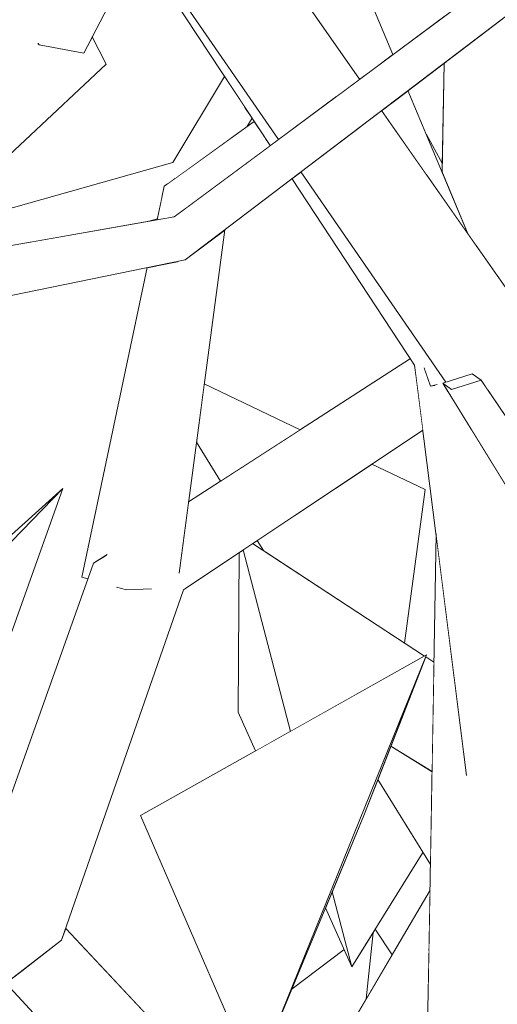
# Model space of a CAD drawing. Extents: x -289599 to -184549, y 66678 to 295474.
# Tile 286 of 656: x -263538 to -263483, y 71641 to 71754. Entities that reach past the tile are written whole.
import ezdxf

# ---------------------------------------------------------------- set-up
doc = ezdxf.new("R2010")
doc.units = 0
doc.header["$MEASUREMENT"] = 0
doc.linetypes.add('Wipeout_Contour', pattern=[1000, 0, -1000])
doc.layers.add('arch drzewa', color=8, linetype='Continuous')
doc.layers.add('arch drzewa_Nr_Pióra__4', color=8, linetype='Continuous', lineweight=9)

msp = doc.modelspace()

# ---------------------------------------------------------------- wipeouts: each hides what was drawn before it
at = {"color": 254, "linetype": 'Wipeout_Contour', "lineweight": 0, "ltscale": 961043.367161}
msp.add_wipeout([(-263518.96, 71732.28), (-263517.24, 71733.56), (-263518.92, 71733.55)], dxfattribs=at).dxf.layer = 'arch drzewa'
at = {"color": 254, "linetype": 'Wipeout_Contour', "lineweight": 0, "ltscale": 961072.47291}
msp.add_wipeout([(-263540.47, 71693.53), (-263540.44, 71692.65), (-263533.4, 71699.9)], dxfattribs=at).dxf.layer = 'arch drzewa'
at = {"color": 254, "linetype": 'Wipeout_Contour', "lineweight": 0, "ltscale": 1922121.5462196}
msp.add_wipeout([(-263548.19, 71650.07), (-263556.48, 71640.5), (-263548.6, 71636.51), (-263533.52, 71648.11), (-263542.33, 71656.42), (-263548.46, 71650.32)], dxfattribs=at).dxf.layer = 'arch drzewa'
at = {"color": 254, "linetype": 'Wipeout_Contour', "lineweight": 0, "ltscale": 2241909.251671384}
msp.add_wipeout([(-263476.36, 71641.28), (-263491.42, 71642.2), (-263484.59, 71513.5), (-263477.09, 71513.5), (-263476.96, 71535.95), (-263481.9, 71578.99), (-263476.56, 71605.73)], dxfattribs=at).dxf.layer = 'arch drzewa'

# ---------------------------------------------------------------- next in the draw order: wipeouts: each hides what was drawn before it
at = {"color": 254, "linetype": 'Wipeout_Contour', "lineweight": 0, "ltscale": 961045.424585}
msp.add_wipeout([(-263519.14, 71732.14), (-263518.96, 71732.28), (-263518.92, 71733.55)], dxfattribs=at).dxf.layer = 'arch drzewa'
at = {"color": 254, "linetype": 'Wipeout_Contour', "lineweight": 0, "ltscale": 2562747.950608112}
msp.add_wipeout([(-263533.52, 71648.11), (-263519.54, 71688.31), (-263522.44, 71689.17), (-263523.48, 71688.41), (-263526.09, 71688.29), (-263527.12, 71688.58), (-263527.74, 71690.73), (-263529.85, 71691.35)], dxfattribs=at).dxf.layer = 'arch drzewa'
at = {"color": 254, "linetype": 'Wipeout_Contour', "lineweight": 0, "ltscale": 1921628.990679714}
msp.add_wipeout([(-263491.42, 71642.2), (-263494.88, 71513.5), (-263489.84, 71513.5), (-263492.68, 71519.6), (-263485.85, 71513.5), (-263484.59, 71513.5)], dxfattribs=at).dxf.layer = 'arch drzewa'

# ---------------------------------------------------------------- next in the draw order: wipeouts: each hides what was drawn before it
at = {"color": 254, "linetype": 'Wipeout_Contour', "lineweight": 0, "ltscale": 1601748.869540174}
msp.add_wipeout([(-263521.74, 71734.58), (-263522.09, 71730.81), (-263520.59, 71731.07), (-263519.14, 71732.14), (-263518.92, 71733.55)], dxfattribs=at).dxf.layer = 'arch drzewa'
at = {"color": 254, "linetype": 'Wipeout_Contour', "lineweight": 0, "ltscale": 960972.505977}
msp.add_wipeout([(-263492.86, 71713.05), (-263519.54, 71688.31), (-263492.04, 71706.61)], dxfattribs=at).dxf.layer = 'arch drzewa'
at = {"color": 254, "linetype": 'Wipeout_Contour', "lineweight": 0, "ltscale": 1601484.772272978}
msp.add_wipeout([(-263491.42, 71642.2), (-263476.36, 71641.28), (-263477.68, 71653.25), (-263487.04, 71667.18), (-263490.53, 71694.71)], dxfattribs=at).dxf.layer = 'arch drzewa'
at = {"color": 254, "linetype": 'Wipeout_Contour', "lineweight": 0, "ltscale": 961042.534592}
msp.add_wipeout([(-263542.33, 71656.42), (-263533.52, 71648.11), (-263529.85, 71691.35)], dxfattribs=at).dxf.layer = 'arch drzewa'

# ---------------------------------------------------------------- next in the draw order: wipeouts: each hides what was drawn before it
at = {"color": 254, "linetype": 'Wipeout_Contour', "lineweight": 0, "ltscale": 1281378.064438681}
msp.add_wipeout([(-263518.92, 71733.55), (-263517.24, 71733.56), (-263509.58, 71739.24), (-263510.14, 71740.09)], dxfattribs=at).dxf.layer = 'arch drzewa'
at = {"color": 254, "linetype": 'Wipeout_Contour', "lineweight": 0, "ltscale": 961053.760692}
msp.add_wipeout([(-263521.74, 71734.58), (-263522.55, 71730.73), (-263522.09, 71730.81)], dxfattribs=at).dxf.layer = 'arch drzewa'
at = {"color": 254, "linetype": 'Wipeout_Contour', "lineweight": 0, "ltscale": 2562652.084405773}
msp.add_wipeout([(-263520.19, 71690.33), (-263522.44, 71689.17), (-263519.54, 71688.31), (-263492.86, 71713.05), (-263492.99, 71714.07), (-263493.48, 71714.82), (-263518.94, 71698.39), (-263520.01, 71690.37)], dxfattribs=at).dxf.layer = 'arch drzewa'
at = {"color": 254, "linetype": 'Wipeout_Contour', "lineweight": 0, "ltscale": 960893.914935}
msp.add_wipeout([(-263454.48, 71666.85), (-263485.37, 71712.34), (-263488.75, 71711.25)], dxfattribs=at).dxf.layer = 'arch drzewa'
at = {"color": 254, "linetype": 'Wipeout_Contour', "lineweight": 0, "ltscale": 961069.202418}
msp.add_wipeout([(-263540.44, 71692.65), (-263540.08, 71681.16), (-263533.4, 71699.9)], dxfattribs=at).dxf.layer = 'arch drzewa'
at = {"color": 254, "linetype": 'Wipeout_Contour', "lineweight": 0, "ltscale": 961042.847772}
msp.add_wipeout([(-263528.38, 71692.29), (-263529.85, 71691.35), (-263527.74, 71690.73)], dxfattribs=at).dxf.layer = 'arch drzewa'
at = {"color": 254, "linetype": 'Wipeout_Contour', "lineweight": 0, "ltscale": 1601652.057341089}
msp.add_wipeout([(-263538.18, 71644.52), (-263509.92, 71622.04), (-263508.92, 71623.74), (-263533.05, 71649.46), (-263533.52, 71648.11)], dxfattribs=at).dxf.layer = 'arch drzewa'
at = {"color": 254, "linetype": 'Wipeout_Contour', "lineweight": 0, "ltscale": 1281194.525802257}
msp.add_wipeout([(-263491.33, 71647.31), (-263498.43, 71611.03), (-263491.9, 71624.41), (-263491.42, 71642.2)], dxfattribs=at).dxf.layer = 'arch drzewa'

# ---------------------------------------------------------------- next in the draw order: linework, layer by layer
at = {"layer": 'arch drzewa_Nr_Pióra__4', "linetype": 'Continuous'}
for p, q in [((-263540.47, 71693.53), (-263533.4, 71699.9)), ((-263540.44, 71692.65), (-263533.4, 71699.9)), ((-263533.4, 71699.9), (-263540.08, 71681.16))]:
    msp.add_line(p, q, dxfattribs=at)

# ---------------------------------------------------------------- next in the draw order: wipeouts: each hides what was drawn before it
at = {"color": 254, "linetype": 'Wipeout_Contour', "lineweight": 0, "ltscale": 961032.690562}
msp.add_wipeout([(-263510.36, 71740.42), (-263518.92, 71733.55), (-263510.14, 71740.09)], dxfattribs=at).dxf.layer = 'arch drzewa'
at = {"color": 254, "linetype": 'Wipeout_Contour', "lineweight": 0, "ltscale": 1281367.746619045}
msp.add_wipeout([(-263519.13, 71726.3), (-263520.19, 71690.33), (-263520.01, 71690.37), (-263514.8, 71729.59)], dxfattribs=at).dxf.layer = 'arch drzewa'
at = {"color": 254, "linetype": 'Wipeout_Contour', "lineweight": 0, "ltscale": 1281129.784342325}
msp.add_wipeout([(-263454.48, 71666.85), (-263488.75, 71711.25), (-263460.06, 71666.81), (-263455.93, 71666.21)], dxfattribs=at).dxf.layer = 'arch drzewa'
at = {"color": 254, "linetype": 'Wipeout_Contour', "lineweight": 0, "ltscale": 2242250.938475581}
msp.add_wipeout([(-263539.92, 71643.18), (-263513.13, 71614.16), (-263505.69, 71614.01), (-263512.39, 71615.82), (-263512.57, 71617.54), (-263509.92, 71622.04), (-263538.18, 71644.52)], dxfattribs=at).dxf.layer = 'arch drzewa'

# ---------------------------------------------------------------- next in the draw order: linework, layer by layer
at = {"layer": 'arch drzewa_Nr_Pióra__4', "linetype": 'Continuous'}
msp.add_line((-263548.6, 71636.51), (-263533.52, 71648.11), dxfattribs=at)

# ---------------------------------------------------------------- next in the draw order: wipeouts: each hides what was drawn before it
at = {"color": 254, "linetype": 'Wipeout_Contour', "lineweight": 0, "ltscale": 1281385.475280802}
msp.add_wipeout([(-263521.74, 71734.58), (-263518.92, 71733.55), (-263510.36, 71740.42), (-263511.4, 71742.01)], dxfattribs=at).dxf.layer = 'arch drzewa'
at = {"color": 254, "linetype": 'Wipeout_Contour', "lineweight": 0, "ltscale": 2242408.969606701}
msp.add_wipeout([(-263520.12, 71725.98), (-263526.09, 71688.29), (-263523.48, 71688.41), (-263522.44, 71689.17), (-263520.19, 71690.33), (-263519.13, 71726.3), (-263519.34, 71726.14)], dxfattribs=at).dxf.layer = 'arch drzewa'
at = {"color": 254, "linetype": 'Wipeout_Contour', "lineweight": 0, "ltscale": 1281178.803868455}
msp.add_wipeout([(-263488.75, 71711.25), (-263489.77, 71711.99), (-263460.08, 71666.81), (-263460.06, 71666.81)], dxfattribs=at).dxf.layer = 'arch drzewa'
at = {"color": 254, "linetype": 'Wipeout_Contour', "lineweight": 0, "ltscale": 3203019.290568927}
msp.add_wipeout([(-263512.57, 71617.54), (-263500.55, 71612), (-263501.74, 71613.93), (-263500.16, 71614.27), (-263500.09, 71614.33), (-263499.68, 71613.89), (-263499.16, 71611.36), (-263498.43, 71611.03), (-263491.33, 71647.31), (-263491.22, 71653.85)], dxfattribs=at).dxf.layer = 'arch drzewa'

# ---------------------------------------------------------------- next in the draw order: wipeouts: each hides what was drawn before it
at = {"color": 254, "linetype": 'Wipeout_Contour', "lineweight": 0, "ltscale": 961042.423836}
msp.add_wipeout([(-263526.09, 71688.29), (-263520.12, 71725.98), (-263522.6, 71725.48)], dxfattribs=at).dxf.layer = 'arch drzewa'
at = {"color": 254, "linetype": 'Wipeout_Contour', "lineweight": 0, "ltscale": 960867.237858}
msp.add_wipeout([(-263489.77, 71711.99), (-263462, 71667.09), (-263460.08, 71666.81)], dxfattribs=at).dxf.layer = 'arch drzewa'

# ---------------------------------------------------------------- next in the draw order: wipeouts: each hides what was drawn before it
at = {"color": 254, "linetype": 'Wipeout_Contour', "lineweight": 0, "ltscale": 2883130.946793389}
msp.add_wipeout([(-263531.21, 71689.74), (-263530.5, 71689.54), (-263529.85, 71691.35), (-263528.38, 71692.29), (-263527.74, 71690.73), (-263527.12, 71688.58), (-263526.09, 71688.29), (-263522.6, 71725.48), (-263523.71, 71725.25)], dxfattribs=at).dxf.layer = 'arch drzewa'
at = {"color": 254, "linetype": 'Wipeout_Contour', "lineweight": 0, "ltscale": 1281251.483964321}
msp.add_wipeout([(-263486.39, 71713.08), (-263489.77, 71711.99), (-263488.75, 71711.25), (-263485.37, 71712.34)], dxfattribs=at).dxf.layer = 'arch drzewa'
at = {"color": 254, "linetype": 'Wipeout_Contour', "lineweight": 0, "ltscale": 2242022.050626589}
msp.add_wipeout([(-263469.04, 71678.48), (-263486.59, 71706.85), (-263470.08, 71667.97), (-263469.97, 71668.13), (-263470.19, 71668.28), (-263469.9, 71668.24), (-263467.6, 71671.67)], dxfattribs=at).dxf.layer = 'arch drzewa'

# ---------------------------------------------------------------- next in the draw order: linework, layer by layer
at = {"layer": 'arch drzewa_Nr_Pióra__4', "linetype": 'Continuous'}
for p, q in [((-263529.85, 71691.35), (-263528.31, 71692.34)), ((-263542.33, 71656.42), (-263529.85, 71691.35)), ((-263530.5, 71689.54), (-263531.21, 71689.74)), ((-263526.09, 71688.29), (-263527.23, 71688.61)), ((-263523.21, 71688.42), (-263526.09, 71688.29))]:
    msp.add_line(p, q, dxfattribs=at)

# ---------------------------------------------------------------- next in the draw order: wipeouts: each hides what was drawn before it
at = {"color": 254, "linetype": 'Wipeout_Contour', "lineweight": 0, "ltscale": 1281497.574350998}
msp.add_wipeout([(-263555.18, 71723.52), (-263528.39, 71748.58), (-263538.5, 71749.55), (-263558.04, 71722.61)], dxfattribs=at).dxf.layer = 'arch drzewa'
at = {"color": 254, "linetype": 'Wipeout_Contour', "lineweight": 0, "ltscale": 960905.964581}
msp.add_wipeout([(-263484.64, 71711.27), (-263472.06, 71692.74), (-263476.67, 71714.54)], dxfattribs=at).dxf.layer = 'arch drzewa'

# ---------------------------------------------------------------- next in the draw order: wipeouts: each hides what was drawn before it
at = {"color": 254, "linetype": 'Wipeout_Contour', "lineweight": 0, "ltscale": 961088.865643}
msp.add_wipeout([(-263530.01, 71751.7), (-263530.31, 71751.13), (-263528.39, 71748.58)], dxfattribs=at).dxf.layer = 'arch drzewa'
at = {"color": 254, "linetype": 'Wipeout_Contour', "lineweight": 0, "ltscale": 1281468.837341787}
msp.add_wipeout([(-263561.65, 71718.03), (-263562.05, 71717.43), (-263519.34, 71726.14), (-263520.95, 71728.91)], dxfattribs=at).dxf.layer = 'arch drzewa'
at = {"color": 254, "linetype": 'Wipeout_Contour', "lineweight": 0, "ltscale": 1281192.857195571}
msp.add_wipeout([(-263487.61, 71708.49), (-263475.46, 71648.56), (-263470.08, 71667.97), (-263486.59, 71706.85)], dxfattribs=at).dxf.layer = 'arch drzewa'

# ---------------------------------------------------------------- next in the draw order: wipeouts: each hides what was drawn before it
at = {"color": 254, "linetype": 'Wipeout_Contour', "lineweight": 0, "ltscale": 2883346.545604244}
msp.add_wipeout([(-263561.45, 71792.46), (-263538.5, 71749.55), (-263528.39, 71748.58), (-263530.31, 71751.13), (-263530.99, 71749.83), (-263536.11, 71750.78), (-263536.22, 71750.9), (-263535.47, 71757.23), (-263535.23, 71757.66)], dxfattribs=at).dxf.layer = 'arch drzewa'
at = {"color": 254, "linetype": 'Wipeout_Contour', "lineweight": 0, "ltscale": 960967.474172}
msp.add_wipeout([(-263519.34, 71726.14), (-263469.76, 71763.75), (-263472.45, 71765.61)], dxfattribs=at).dxf.layer = 'arch drzewa'
at = {"color": 254, "linetype": 'Wipeout_Contour', "lineweight": 0, "ltscale": 961119.768353}
msp.add_wipeout([(-263561.65, 71718.03), (-263520.95, 71728.91), (-263559.48, 71721.26)], dxfattribs=at).dxf.layer = 'arch drzewa'
at = {"color": 254, "linetype": 'Wipeout_Contour', "lineweight": 0, "ltscale": 3203095.872157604}
msp.add_wipeout([(-263491.63, 71712.97), (-263492.99, 71714.07), (-263476.19, 71650.82), (-263475.46, 71648.56), (-263487.61, 71708.49), (-263489.1, 71710.91), (-263490.52, 71712.07), (-263490.45, 71711.85), (-263490.7, 71711.72), (-263491.16, 71711.65)], dxfattribs=at).dxf.layer = 'arch drzewa'

# ---------------------------------------------------------------- next in the draw order: wipeouts: each hides what was drawn before it
at = {"color": 254, "linetype": 'Wipeout_Contour', "lineweight": 0, "ltscale": 1281468.203786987}
msp.add_wipeout([(-263559.48, 71721.26), (-263520.95, 71728.91), (-263520.59, 71731.07), (-263559.07, 71721.86)], dxfattribs=at).dxf.layer = 'arch drzewa'
at = {"color": 254, "linetype": 'Wipeout_Contour', "lineweight": 0, "ltscale": 1601482.957909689}
msp.add_wipeout([(-263492.99, 71714.07), (-263487.04, 71667.18), (-263477.68, 71653.25), (-263476.56, 71651.82), (-263476.19, 71650.82)], dxfattribs=at).dxf.layer = 'arch drzewa'

# ---------------------------------------------------------------- next in the draw order: wipeouts: each hides what was drawn before it
at = {"color": 254, "linetype": 'Wipeout_Contour', "lineweight": 0, "ltscale": 1922261.182274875}
msp.add_wipeout([(-263558.78, 71722.29), (-263559.07, 71721.86), (-263520.59, 71731.07), (-263553.26, 71725.32), (-263555.18, 71723.52), (-263558.04, 71722.61)], dxfattribs=at).dxf.layer = 'arch drzewa'
at = {"color": 254, "linetype": 'Wipeout_Contour', "lineweight": 0, "ltscale": 1281229.490921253}
msp.add_wipeout([(-263497.21, 71666.54), (-263491.17, 71656.78), (-263490.99, 71667.42), (-263495.72, 71670.35)], dxfattribs=at).dxf.layer = 'arch drzewa'

# ---------------------------------------------------------------- next in the draw order: linework, layer by layer
at = {"layer": 'arch drzewa_Nr_Pióra__4', "linetype": 'Continuous'}
msp.add_line((-263531.21, 71689.74), (-263523.71, 71725.25), dxfattribs=at)

# ---------------------------------------------------------------- next in the draw order: wipeouts: each hides what was drawn before it
at = {"color": 254, "linetype": 'Wipeout_Contour', "lineweight": 0, "ltscale": 961007.34734}
msp.add_wipeout([(-263472.45, 71765.61), (-263520.95, 71728.91), (-263519.34, 71726.14)], dxfattribs=at).dxf.layer = 'arch drzewa'
at = {"color": 254, "linetype": 'Wipeout_Contour', "lineweight": 0, "ltscale": 1281231.120694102}
msp.add_wipeout([(-263495.72, 71670.35), (-263490.99, 71667.42), (-263490.99, 71667.45), (-263495.71, 71670.36)], dxfattribs=at).dxf.layer = 'arch drzewa'

# ---------------------------------------------------------------- next in the draw order: wipeouts: each hides what was drawn before it
at = {"color": 254, "linetype": 'Wipeout_Contour', "lineweight": 0, "ltscale": 960973.259236}
msp.add_wipeout([(-263520.95, 71728.91), (-263472.45, 71765.61), (-263472.63, 71766.63)], dxfattribs=at).dxf.layer = 'arch drzewa'
at = {"color": 254, "linetype": 'Wipeout_Contour', "lineweight": 0, "ltscale": 960961.462521}
msp.add_wipeout([(-263511.35, 71632.24), (-263524.46, 71662.43), (-263491.62, 71680.82)], dxfattribs=at).dxf.layer = 'arch drzewa'

# ---------------------------------------------------------------- next in the draw order: linework, layer by layer
at = {"layer": 'arch drzewa_Nr_Pióra__4', "linetype": 'Continuous'}
msp.add_line((-263533.52, 71648.11), (-263519.54, 71688.31), dxfattribs=at)

# ---------------------------------------------------------------- next in the draw order: wipeouts: each hides what was drawn before it
at = {"color": 254, "linetype": 'Wipeout_Contour', "lineweight": 0, "ltscale": 961010.173879}
msp.add_wipeout([(-263472.63, 71766.63), (-263520.59, 71731.07), (-263520.95, 71728.91)], dxfattribs=at).dxf.layer = 'arch drzewa'
at = {"color": 254, "linetype": 'Wipeout_Contour', "lineweight": 0, "ltscale": 960936.841525}
msp.add_wipeout([(-263511.35, 71632.24), (-263491.62, 71680.82), (-263498.82, 71662.43)], dxfattribs=at).dxf.layer = 'arch drzewa'

# ---------------------------------------------------------------- next in the draw order: linework, layer by layer
at = {"layer": 'arch drzewa_Nr_Pióra__4', "linetype": 'Continuous'}
msp.add_line((-263494.88, 71513.5), (-263491.42, 71642.2), dxfattribs=at)

# ---------------------------------------------------------------- next in the draw order: wipeouts: each hides what was drawn before it
at = {"color": 254, "linetype": 'Wipeout_Contour', "lineweight": 0, "ltscale": 961071.58374}
msp.add_wipeout([(-263530.99, 71749.83), (-263504.75, 71799.94), (-263509.05, 71800.96)], dxfattribs=at).dxf.layer = 'arch drzewa'
at = {"color": 254, "linetype": 'Wipeout_Contour', "lineweight": 0, "ltscale": 2883020.725479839}
msp.add_wipeout([(-263501.93, 71772.27), (-263503.27, 71768.23), (-263500.69, 71762.07), (-263492.43, 71751.95), (-263489.52, 71754.11), (-263489.44, 71759.13), (-263499.24, 71775.85), (-263500.25, 71772.33), (-263501.26, 71772.25)], dxfattribs=at).dxf.layer = 'arch drzewa'
at = {"color": 254, "linetype": 'Wipeout_Contour', "lineweight": 0, "ltscale": 1281257.839766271}
msp.add_wipeout([(-263488.35, 71749.65), (-263485.92, 71727.75), (-263477.79, 71716.14), (-263478.57, 71757.07)], dxfattribs=at).dxf.layer = 'arch drzewa'
at = {"color": 254, "linetype": 'Wipeout_Contour', "lineweight": 0, "ltscale": 2242526.550050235}
msp.add_wipeout([(-263520.75, 71737.3), (-263549.3, 71726.8), (-263548.62, 71726.14), (-263541.2, 71727.44), (-263522, 71733.35), (-263521.74, 71734.58), (-263521.42, 71734.82)], dxfattribs=at).dxf.layer = 'arch drzewa'
at = {"color": 254, "linetype": 'Wipeout_Contour', "lineweight": 0, "ltscale": 1601547.295545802}
msp.add_wipeout([(-263498.82, 71662.43), (-263502.45, 71653.67), (-263500.21, 71645.05), (-263492.04, 71658.18), (-263497.21, 71666.54)], dxfattribs=at).dxf.layer = 'arch drzewa'

# ---------------------------------------------------------------- next in the draw order: linework, layer by layer
at = {"layer": 'arch drzewa_Nr_Pióra__4', "linetype": 'Continuous'}
for p, q in [((-263562.05, 71717.43), (-263519.34, 71726.14)), ((-263497.21, 71666.54), (-263491.17, 71656.78))]:
    msp.add_line(p, q, dxfattribs=at)

# ---------------------------------------------------------------- next in the draw order: wipeouts: each hides what was drawn before it
at = {"color": 254, "linetype": 'Wipeout_Contour', "lineweight": 0, "ltscale": 961088.934976}
msp.add_wipeout([(-263509.05, 71800.96), (-263536.11, 71750.78), (-263530.99, 71749.83)], dxfattribs=at).dxf.layer = 'arch drzewa'
at = {"color": 254, "linetype": 'Wipeout_Contour', "lineweight": 0, "ltscale": 960995.210926}
msp.add_wipeout([(-263492.43, 71751.95), (-263500.69, 71762.07), (-263495.49, 71749.68)], dxfattribs=at).dxf.layer = 'arch drzewa'
at = {"color": 254, "linetype": 'Wipeout_Contour', "lineweight": 0, "ltscale": 1601598.924975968}
msp.add_wipeout([(-263489.83, 71736.18), (-263486.83, 71729.04), (-263485.92, 71727.75), (-263488.35, 71749.65), (-263489.61, 71748.69)], dxfattribs=at).dxf.layer = 'arch drzewa'
at = {"color": 254, "linetype": 'Wipeout_Contour', "lineweight": 0, "ltscale": 1281480.780403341}
msp.add_wipeout([(-263548.9, 71729.39), (-263550.47, 71727.93), (-263549.3, 71726.8), (-263520.75, 71737.3)], dxfattribs=at).dxf.layer = 'arch drzewa'
at = {"color": 254, "linetype": 'Wipeout_Contour', "lineweight": 0, "ltscale": 960934.31901}
msp.add_wipeout([(-263502.45, 71653.67), (-263503.22, 71651.82), (-263500.21, 71645.05)], dxfattribs=at).dxf.layer = 'arch drzewa'
at = {"color": 254, "linetype": 'Wipeout_Contour', "lineweight": 0, "ltscale": 1281224.302991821}
msp.add_wipeout([(-263497.76, 71649), (-263498.56, 71641.37), (-263495.58, 71646.44), (-263497.52, 71649.38)], dxfattribs=at).dxf.layer = 'arch drzewa'

# ---------------------------------------------------------------- next in the draw order: wipeouts: each hides what was drawn before it
at = {"color": 254, "linetype": 'Wipeout_Contour', "lineweight": 0, "ltscale": 961082.437525}
msp.add_wipeout([(-263536.11, 71750.78), (-263509.05, 71800.96), (-263509.85, 71802.36)], dxfattribs=at).dxf.layer = 'arch drzewa'
at = {"color": 254, "linetype": 'Wipeout_Contour', "lineweight": 0, "ltscale": 960972.167125}
msp.add_wipeout([(-263489.61, 71748.69), (-263489.71, 71748.62), (-263489.62, 71748.51)], dxfattribs=at).dxf.layer = 'arch drzewa'
at = {"color": 254, "linetype": 'Wipeout_Contour', "lineweight": 0, "ltscale": 1281420.918886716}
msp.add_wipeout([(-263537.3, 71728.13), (-263523.51, 71730.56), (-263522.53, 71730.85), (-263522, 71733.35)], dxfattribs=at).dxf.layer = 'arch drzewa'
at = {"color": 254, "linetype": 'Wipeout_Contour', "lineweight": 0, "ltscale": 2882818.188581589}
msp.add_wipeout([(-263513.66, 71637.56), (-263518.47, 71633.92), (-263508.92, 71623.74), (-263498.56, 71641.37), (-263497.76, 71649), (-263500.21, 71645.05), (-263501.1, 71647.06), (-263507.07, 71642.54), (-263511.35, 71632.24)], dxfattribs=at).dxf.layer = 'arch drzewa'

# ---------------------------------------------------------------- next in the draw order: linework, layer by layer
at = {"layer": 'arch drzewa_Nr_Pióra__4', "linetype": 'Continuous'}
for p, q in [((-263511.35, 71632.24), (-263524.46, 71662.43)), ((-263511.35, 71632.24), (-263498.82, 71662.43)), ((-263500.21, 71645.05), (-263492.04, 71658.18)), ((-263512.57, 71617.54), (-263491.22, 71653.85)), ((-263502.45, 71653.67), (-263500.21, 71645.05)), ((-263500.21, 71645.05), (-263503.22, 71651.82)), ((-263508.92, 71623.74), (-263533.05, 71649.46)), ((-263497.76, 71649), (-263498.56, 71641.37)), ((-263495.58, 71646.44), (-263497.52, 71649.38)), ((-263507.07, 71642.54), (-263501.1, 71647.06)), ((-263513.13, 71614.16), (-263539.92, 71643.18))]:
    msp.add_line(p, q, dxfattribs=at)

# ---------------------------------------------------------------- next in the draw order: wipeouts: each hides what was drawn before it
at = {"color": 254, "linetype": 'Wipeout_Contour', "lineweight": 0, "ltscale": 1281465.087370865}
msp.add_wipeout([(-263509.85, 71802.36), (-263535.47, 71757.23), (-263536.22, 71750.9), (-263536.11, 71750.78)], dxfattribs=at).dxf.layer = 'arch drzewa'
at = {"color": 254, "linetype": 'Wipeout_Contour', "lineweight": 0, "ltscale": 1601621.000076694}
msp.add_wipeout([(-263489.71, 71748.62), (-263493.76, 71745.55), (-263491.64, 71740.5), (-263489.81, 71737.14), (-263489.62, 71748.51)], dxfattribs=at).dxf.layer = 'arch drzewa'
at = {"color": 254, "linetype": 'Wipeout_Contour', "lineweight": 0, "ltscale": 961084.701688}
msp.add_wipeout([(-263541.2, 71727.44), (-263537.3, 71728.13), (-263522, 71733.35)], dxfattribs=at).dxf.layer = 'arch drzewa'

# ---------------------------------------------------------------- next in the draw order: linework, layer by layer
at = {"layer": 'arch drzewa_Nr_Pióra__4', "linetype": 'Continuous'}
for p, q in [((-263528.39, 71748.58), (-263530.01, 71751.7)), ((-263536.11, 71750.78), (-263536.27, 71750.94)), ((-263530.99, 71749.83), (-263536.11, 71750.78)), ((-263555.25, 71723.46), (-263528.39, 71748.58)), ((-263553.26, 71725.32), (-263520.59, 71731.07)), ((-263523.51, 71730.56), (-263522.53, 71730.85))]:
    msp.add_line(p, q, dxfattribs=at)

# ---------------------------------------------------------------- next in the draw order: wipeouts: each hides what was drawn before it
at = {"color": 254, "linetype": 'Wipeout_Contour', "lineweight": 0, "ltscale": 1281385.276479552}
msp.add_wipeout([(-263518.34, 71774), (-263521.46, 71768.03), (-263502.03, 71744.83), (-263499.31, 71746.85)], dxfattribs=at).dxf.layer = 'arch drzewa'
at = {"color": 254, "linetype": 'Wipeout_Contour', "lineweight": 0, "ltscale": 960963.477872}
msp.add_wipeout([(-263499.19, 71741.43), (-263476.67, 71714.54), (-263496.79, 71743.25)], dxfattribs=at).dxf.layer = 'arch drzewa'

# ---------------------------------------------------------------- next in the draw order: wipeouts: each hides what was drawn before it
at = {"color": 254, "linetype": 'Wipeout_Contour', "lineweight": 0, "ltscale": 1281395.39670151}
msp.add_wipeout([(-263524.29, 71762.63), (-263508.62, 71739.94), (-263502.03, 71744.83), (-263521.46, 71768.03)], dxfattribs=at).dxf.layer = 'arch drzewa'

# ---------------------------------------------------------------- next in the draw order: wipeouts: each hides what was drawn before it
at = {"color": 254, "linetype": 'Wipeout_Contour', "lineweight": 0, "ltscale": 1281349.362452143}
msp.add_wipeout([(-263507.5, 71767.45), (-263497.7, 71748.04), (-263495.49, 71749.68), (-263503.27, 71768.23)], dxfattribs=at).dxf.layer = 'arch drzewa'
at = {"color": 254, "linetype": 'Wipeout_Contour', "lineweight": 0, "ltscale": 1281403.011443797}
msp.add_wipeout([(-263524.29, 71762.63), (-263524.6, 71762.03), (-263509.58, 71739.24), (-263508.62, 71739.94)], dxfattribs=at).dxf.layer = 'arch drzewa'
at = {"color": 254, "linetype": 'Wipeout_Contour', "lineweight": 0, "ltscale": 2242218.200298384}
msp.add_wipeout([(-263499.19, 71741.43), (-263506.05, 71736.22), (-263489.4, 71712.11), (-263486.39, 71713.08), (-263485.37, 71712.34), (-263484.64, 71711.27), (-263476.67, 71714.54)], dxfattribs=at).dxf.layer = 'arch drzewa'

# ---------------------------------------------------------------- next in the draw order: linework, layer by layer
at = {"layer": 'arch drzewa_Nr_Pióra__4', "linetype": 'Continuous'}
for p in [(-263486.39, 71713.08), (-263454.48, 71666.85)]:
    msp.add_line(p, (-263485.37, 71712.34), dxfattribs=at)

# ---------------------------------------------------------------- next in the draw order: wipeouts: each hides what was drawn before it
at = {"color": 254, "linetype": 'Wipeout_Contour', "lineweight": 0, "ltscale": 961010.415896}
msp.add_wipeout([(-263497.7, 71748.04), (-263507.5, 71767.45), (-263499.25, 71746.89)], dxfattribs=at).dxf.layer = 'arch drzewa'
at = {"color": 254, "linetype": 'Wipeout_Contour', "lineweight": 0, "ltscale": 1281395.644294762}
msp.add_wipeout([(-263520.74, 71735.3), (-263520.57, 71735.42), (-263514.09, 71746.08), (-263514.42, 71746.58)], dxfattribs=at).dxf.layer = 'arch drzewa'
at = {"color": 254, "linetype": 'Wipeout_Contour', "lineweight": 0, "ltscale": 2882887.972993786}
msp.add_wipeout([(-263506.05, 71736.22), (-263507.08, 71735.45), (-263492.99, 71714.07), (-263491.63, 71712.97), (-263491.89, 71713.71), (-263490.52, 71712.07), (-263489.1, 71710.91), (-263489.77, 71711.99), (-263489.4, 71712.11)], dxfattribs=at).dxf.layer = 'arch drzewa'

# ---------------------------------------------------------------- next in the draw order: linework, layer by layer
at = {"layer": 'arch drzewa_Nr_Pióra__4', "linetype": 'Continuous'}
for p, q in [((-263489.77, 71711.99), (-263486.39, 71713.08)), ((-263488.75, 71711.25), (-263489.77, 71711.99)), ((-263462, 71667.09), (-263489.77, 71711.99)), ((-263485.37, 71712.34), (-263488.75, 71711.25))]:
    msp.add_line(p, q, dxfattribs=at)

# ---------------------------------------------------------------- next in the draw order: wipeouts: each hides what was drawn before it
at = {"color": 254, "linetype": 'Wipeout_Contour', "lineweight": 0, "ltscale": 1601701.55525479}
msp.add_wipeout([(-263510.62, 71766.49), (-263505.71, 71755.99), (-263499.31, 71746.85), (-263499.25, 71746.89), (-263507.5, 71767.45)], dxfattribs=at).dxf.layer = 'arch drzewa'
at = {"color": 254, "linetype": 'Wipeout_Contour', "lineweight": 0, "ltscale": 1601748.128149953}
msp.add_wipeout([(-263520.75, 71737.3), (-263521.42, 71734.82), (-263520.74, 71735.3), (-263514.42, 71746.58), (-263514.81, 71747.18)], dxfattribs=at).dxf.layer = 'arch drzewa'
at = {"color": 254, "linetype": 'Wipeout_Contour', "lineweight": 0, "ltscale": 1281294.2650699}
msp.add_wipeout([(-263493.76, 71745.55), (-263495.7, 71744.08), (-263491.41, 71735.58), (-263486.83, 71729.04)], dxfattribs=at).dxf.layer = 'arch drzewa'
at = {"color": 254, "linetype": 'Wipeout_Contour', "lineweight": 0, "ltscale": 1281265.219414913}
msp.add_wipeout([(-263490.52, 71712.07), (-263491.89, 71713.71), (-263491.16, 71711.65), (-263490.45, 71711.85)], dxfattribs=at).dxf.layer = 'arch drzewa'
at = {"color": 254, "linetype": 'Wipeout_Contour', "lineweight": 0, "ltscale": 1281347.842138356}
msp.add_wipeout([(-263518.03, 71705.23), (-263515.27, 71700.76), (-263506.14, 71706.65), (-263517.15, 71711.91)], dxfattribs=at).dxf.layer = 'arch drzewa'

# ---------------------------------------------------------------- next in the draw order: linework, layer by layer
at = {"layer": 'arch drzewa_Nr_Pióra__4', "linetype": 'Continuous'}
for p, q in [((-263530.99, 71749.83), (-263504.75, 71799.94)), ((-263499.31, 71746.85), (-263518.34, 71774)), ((-263495.49, 71749.68), (-263503.27, 71768.23)), ((-263489.83, 71736.18), (-263489.61, 71748.69)), ((-263522.55, 71730.73), (-263521.74, 71734.58)), ((-263520.03, 71690.22), (-263514.8, 71729.59)), ((-263506.14, 71706.65), (-263517.15, 71711.91)), ((-263518.03, 71705.23), (-263515.27, 71700.76))]:
    msp.add_line(p, q, dxfattribs=at)

# ---------------------------------------------------------------- next in the draw order: wipeouts: each hides what was drawn before it
at = {"color": 254, "linetype": 'Wipeout_Contour', "lineweight": 0, "ltscale": 1281378.537831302}
msp.add_wipeout([(-263512.51, 71743.69), (-263514.22, 71739.98), (-263512.27, 71741.39), (-263511.66, 71742.39)], dxfattribs=at).dxf.layer = 'arch drzewa'
at = {"color": 254, "linetype": 'Wipeout_Contour', "lineweight": 0, "ltscale": 960980.325733}
msp.add_wipeout([(-263495.7, 71744.08), (-263496.79, 71743.25), (-263491.41, 71735.58)], dxfattribs=at).dxf.layer = 'arch drzewa'
at = {"color": 254, "linetype": 'Wipeout_Contour', "lineweight": 0, "ltscale": 960947.703149}
msp.add_wipeout([(-263490.45, 71711.85), (-263491.16, 71711.65), (-263490.7, 71711.72)], dxfattribs=at).dxf.layer = 'arch drzewa'
at = {"color": 254, "linetype": 'Wipeout_Contour', "lineweight": 0, "ltscale": 1601607.788257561}
msp.add_wipeout([(-263511.07, 71693.95), (-263510.35, 71692.79), (-263494.15, 71682.19), (-263491.8, 71699.79), (-263497.9, 71702.71)], dxfattribs=at).dxf.layer = 'arch drzewa'

# ---------------------------------------------------------------- next in the draw order: linework, layer by layer
at = {"layer": 'arch drzewa_Nr_Pióra__4', "linetype": 'Continuous'}
for p, q in [((-263486.83, 71729.04), (-263493.76, 71745.55)), ((-263476.67, 71714.54), (-263496.79, 71743.25)), ((-263489.81, 71737.14), (-263491.64, 71740.5)), ((-263489.4, 71712.11), (-263506.05, 71736.22)), ((-263492.99, 71714.07), (-263507.08, 71735.45)), ((-263518.94, 71698.39), (-263493.48, 71714.82)), ((-263491.16, 71711.65), (-263491.91, 71713.76)), ((-263490.41, 71711.86), (-263491.16, 71711.65)), ((-263491.16, 71711.65), (-263490.68, 71711.73)), ((-263491.8, 71699.79), (-263497.9, 71702.71))]:
    msp.add_line(p, q, dxfattribs=at)

# ---------------------------------------------------------------- next in the draw order: wipeouts: each hides what was drawn before it
at = {"color": 254, "linetype": 'Wipeout_Contour', "lineweight": 0, "ltscale": 1281388.579737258}
msp.add_wipeout([(-263520.57, 71735.42), (-263514.22, 71739.98), (-263512.51, 71743.69), (-263514.09, 71746.08)], dxfattribs=at).dxf.layer = 'arch drzewa'
at = {"color": 254, "linetype": 'Wipeout_Contour', "lineweight": 0, "ltscale": 1281294.689986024}
msp.add_wipeout([(-263512.68, 71692.87), (-263507.25, 71672.06), (-263491.85, 71680.69), (-263511.59, 71693.6)], dxfattribs=at).dxf.layer = 'arch drzewa'

# ---------------------------------------------------------------- next in the draw order: linework, layer by layer
at = {"layer": 'arch drzewa_Nr_Pióra__4', "linetype": 'Continuous'}
for p, q in [((-263520.59, 71731.07), (-263472.63, 71766.63)), ((-263519.34, 71726.14), (-263469.76, 71763.75)), ((-263509.58, 71739.24), (-263524.6, 71762.03)), ((-263508.62, 71739.94), (-263524.29, 71762.63)), ((-263520.75, 71737.3), (-263514.81, 71747.18)), ((-263512.27, 71741.39), (-263511.66, 71742.39)), ((-263521.74, 71734.58), (-263511.4, 71742.01)), ((-263548.9, 71729.39), (-263520.75, 71737.3)), ((-263494.15, 71682.19), (-263491.8, 71699.79))]:
    msp.add_line(p, q, dxfattribs=at)

# ---------------------------------------------------------------- next in the draw order: wipeouts: each hides what was drawn before it
at = {"color": 254, "linetype": 'Wipeout_Contour', "lineweight": 0, "ltscale": 1601639.923195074}
msp.add_wipeout([(-263513.24, 71674.27), (-263511.25, 71669.82), (-263507.25, 71672.06), (-263512.68, 71692.87), (-263513.15, 71692.56)], dxfattribs=at).dxf.layer = 'arch drzewa'
at = {"color": 254, "linetype": 'Wipeout_Contour', "lineweight": 0, "ltscale": 1281233.451957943}
msp.add_wipeout([(-263495.71, 71670.36), (-263490.99, 71667.45), (-263490.78, 71679.99), (-263491.71, 71680.59)], dxfattribs=at).dxf.layer = 'arch drzewa'

# ---------------------------------------------------------------- next in the draw order: linework, layer by layer
at = {"layer": 'arch drzewa_Nr_Pióra__4', "linetype": 'Continuous'}
for p, q in [((-263487.02, 71667), (-263492.99, 71714.07)), ((-263519.54, 71688.31), (-263492.04, 71706.61)), ((-263511.07, 71693.95), (-263510.35, 71692.79)), ((-263491.42, 71642.2), (-263490.53, 71694.71)), ((-263512.68, 71692.87), (-263507.25, 71672.06)), ((-263491.85, 71680.69), (-263511.59, 71693.6)), ((-263513.24, 71674.27), (-263513.15, 71692.56)), ((-263524.46, 71662.43), (-263491.62, 71680.82)), ((-263491.62, 71680.82), (-263511.35, 71632.24)), ((-263498.82, 71662.43), (-263491.62, 71680.82)), ((-263490.78, 71679.99), (-263491.71, 71680.59)), ((-263511.25, 71669.82), (-263513.24, 71674.27)), ((-263490.99, 71667.42), (-263495.72, 71670.35)), ((-263490.99, 71667.45), (-263495.71, 71670.36))]:
    msp.add_line(p, q, dxfattribs=at)

doc.saveas('drawing.dxf')
